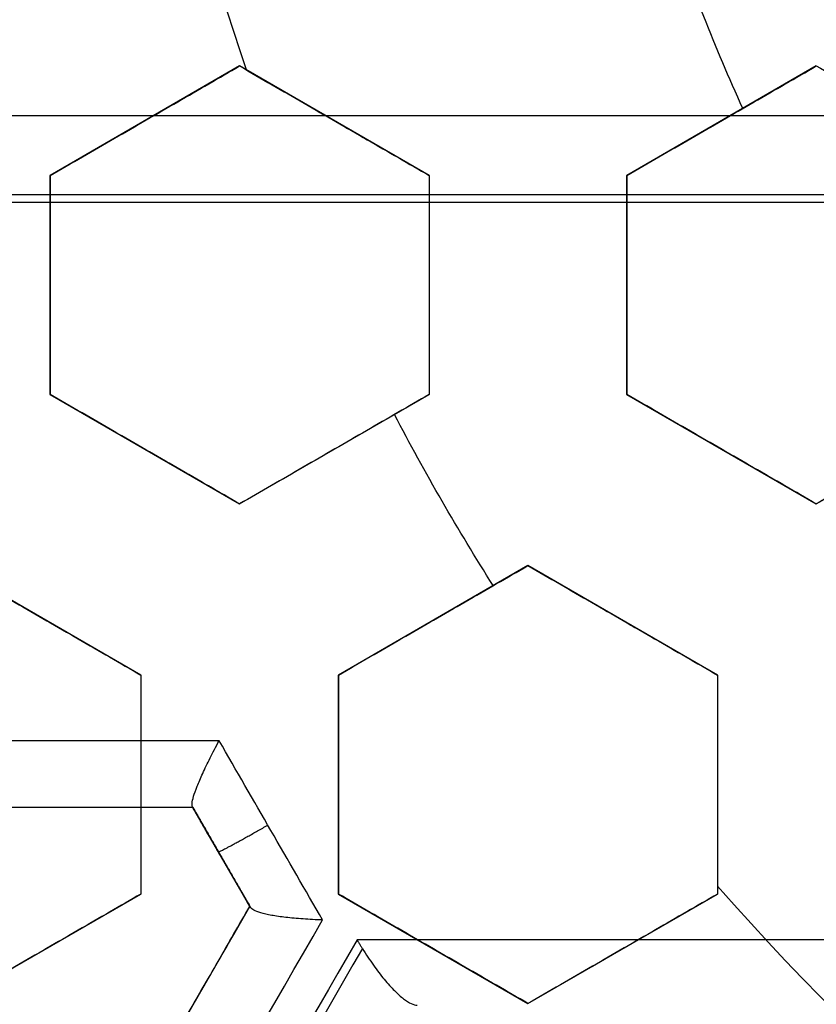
# Model space of a CAD drawing. Header units: centimetres. Extents: x -10 to 8.9, y -34.1 to -8.
# Tile 297 of 656: x -6.87 to -6.769, y -33.422 to -33.298. Entities that reach past the tile are written whole.
import ezdxf

# ---------------------------------------------------------------- set-up
doc = ezdxf.new("R2010")
doc.units = ezdxf.units.CM
doc.layers.add('Default', color=7, linetype='Continuous', true_color=0x000000)

msp = doc.modelspace()

# ---------------------------------------------------------------- linework, layer by layer
at = {"layer": 'Default'}
for p, q in [((-6.841999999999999, -33.30372689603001, 0.23464517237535), (-6.865999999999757, -33.31758330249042, 0.23464517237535)), ((-6.818000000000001, -33.31758330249, 0.2427925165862), (-6.84199999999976, -33.30372689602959, 0.2427925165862)), ((-6.768999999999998, -33.30372689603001, 0.25933267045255), (-6.792999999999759, -33.31758330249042, 0.25933267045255)), ((-6.960094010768, -33.31, -1.236260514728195), (-6.139905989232, -33.31, -1.236260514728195)), ((-6.853999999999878, -33.31065509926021, 0.2080445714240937), (-6.853999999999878, -33.31065509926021, 0.261253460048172)), ((-6.82999999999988, -33.3106550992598, 0.216257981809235), (-6.82999999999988, -33.3106550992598, 0.2694668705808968)), ((-6.780999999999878, -33.31065509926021, 0.2327294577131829), (-6.780999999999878, -33.31065509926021, 0.2859383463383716)), ((-6.866, -33.31758330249, 0.22781971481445), (-6.866, -33.34529611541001, 0.22781971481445)), ((-6.818000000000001, -33.31758330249, 0.24383662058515), (-6.818000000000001, -33.34529611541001, 0.24383662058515)), ((-6.793000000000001, -33.31758330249, 0.25198641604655), (-6.793000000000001, -33.34529611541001, 0.25198641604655)), ((-6.866, -33.33143970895, 0.254512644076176), (-6.866, -33.33143970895, 0.2013037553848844)), ((-6.818000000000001, -33.33143970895, 0.2173286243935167), (-6.818000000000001, -33.33143970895, 0.2705375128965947)), ((-6.793000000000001, -33.33143970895, 0.2786912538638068), (-6.793000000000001, -33.33143970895, 0.2254823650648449)), ((-6.865999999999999, -33.34529611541, 0.2287776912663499), (-6.842000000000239, -33.35915252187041, 0.2287776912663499)), ((-6.842000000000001, -33.35915252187, 0.2366472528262), (-6.818000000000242, -33.34529611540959, 0.2366472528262)), ((-6.793, -33.34529611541, 0.25198641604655), (-6.76900000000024, -33.35915252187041, 0.25198641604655)), ((-6.769, -33.35915252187, 0.25933267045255), (-6.745000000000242, -33.34529611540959, 0.25933267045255)), ((-6.854000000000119, -33.35222431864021, 0.2022441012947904), (-6.854000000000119, -33.35222431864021, 0.2554529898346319)), ((-6.830000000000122, -33.3522243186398, 0.2100429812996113), (-6.830000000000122, -33.3522243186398, 0.2632518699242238)), ((-6.78100000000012, -33.35222431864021, 0.2254823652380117), (-6.78100000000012, -33.35222431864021, 0.2786912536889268)), ((-6.854500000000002, -33.38080315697, 0.2211489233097), (-6.878499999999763, -33.36694675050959, 0.2211489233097)), ((-6.8055, -33.36694675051, 0.2366472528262), (-6.829499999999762, -33.38080315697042, 0.2366472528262)), ((-6.781500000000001, -33.38080315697, 0.24383662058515), (-6.805499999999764, -33.36694675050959, 0.24383662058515)), ((-6.866499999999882, -33.37387495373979, 0.1946146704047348), (-6.866499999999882, -33.37387495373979, 0.2478235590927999)), ((-6.817499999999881, -33.37387495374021, 0.2100429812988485), (-6.817499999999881, -33.37387495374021, 0.2632518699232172)), ((-6.793499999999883, -33.37387495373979, 0.217328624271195), (-6.793499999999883, -33.37387495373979, 0.2705375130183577)), ((-6.854500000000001, -33.38080315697, 0.2211489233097), (-6.854500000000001, -33.40851596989, 0.2211489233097)), ((-6.8295, -33.38080315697, 0.2287776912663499), (-6.8295, -33.40851596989, 0.2287776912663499)), ((-6.7815, -33.38080315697, 0.2427925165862), (-6.7815, -33.40851596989, 0.2427925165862)), ((-6.854500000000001, -33.39465956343, 0.1946146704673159), (-6.854500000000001, -33.39465956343, 0.2478235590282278)), ((-6.8295, -33.39465956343, 0.2554529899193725), (-6.8295, -33.39465956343, 0.2022441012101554)), ((-6.7815, -33.39465956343, 0.2162579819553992), (-6.7815, -33.39465956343, 0.2694668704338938)), ((-6.847918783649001, -33.39757591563, -1.1737728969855), (-6.962485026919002, -33.39757591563, -1.1737728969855)), ((-6.840701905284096, -33.41007591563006, -1.174484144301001), (-6.847918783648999, -33.39757591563, -1.174484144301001)), ((-6.844293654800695, -33.40385482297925, -1.283830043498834), (-6.844293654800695, -33.40385482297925, -1.065)), ((-6.878499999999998, -33.42237237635, 0.2134507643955), (-6.854500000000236, -33.40851596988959, 0.2134507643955)), ((-6.829499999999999, -33.40851596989, 0.22781971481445), (-6.805500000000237, -33.42237237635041, 0.22781971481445)), ((-6.805499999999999, -33.42237237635, 0.23464517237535), (-6.781500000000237, -33.40851596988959, 0.23464517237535)), ((-6.872951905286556, -33.46593455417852, -1.173423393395), (-6.840701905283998, -33.41007591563, -1.173423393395)), ((-6.866500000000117, -33.41544417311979, 0.1868466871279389), (-6.866500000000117, -33.41544417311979, 0.2400555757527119)), ((-6.817500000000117, -33.41544417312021, 0.201303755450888), (-6.817500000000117, -33.41544417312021, 0.2545126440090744)), ((-6.793500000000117, -33.41544417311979, 0.2080445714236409), (-6.793500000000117, -33.41544417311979, 0.2612534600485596))]:
    msp.add_line(p, q, dxfattribs=at)
for centre, radius, start, end in [((-6.550000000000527, -33.20499999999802, -0.76), 0.774999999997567, 99.40564977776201, 224.0542772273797), ((-6.550000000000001, -33.20500000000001, 0.45), 0.6000000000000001, 90, 270), ((-6.550000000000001, -33.20500000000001, 0.17875), 0.6075000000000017, 180, 0), ((-6.550000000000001, -33.20500000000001, -1.230490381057), 0.6075000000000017, 180, 0), ((-6.550000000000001, -33.20500000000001, 0.1782088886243), 0.55, 180, 0), ((-6.550000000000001, -33.20500000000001, 0.195), 0.55, 180, 0)]:
    msp.add_arc(centre, radius, start, end, dxfattribs=at)
at = {"layer": 'Default', "extrusion": (0, 0, -1)}
for centre, radius, start, end in [((6.550000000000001, -33.20500000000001, -0.35), 0.6000000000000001, 270, 90), ((6.550000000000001, -33.20500000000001, -0.4), 0.6000000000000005, 270, 90), ((6.550000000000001, -33.20500000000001, -0.1625), 0.6075000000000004, 180, 0), ((6.550000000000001, -33.20500000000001, -0.195), 0.6075000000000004, 180, 0), ((6.550000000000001, -33.20500000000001, 1.220980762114), 0.6075, 180, 0), ((6.550000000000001, -33.20500000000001, 1.24), 0.6075000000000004, 180, 0), ((6.550000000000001, -33.20500000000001, -0.18660444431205), 0.5500000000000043, 180, 0), ((6.550000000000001, -33.20500000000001, -0.266443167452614), 0.3075783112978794, 341.179219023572, 356.4473733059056), ((6.550000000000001, -33.20500000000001, -0.2338592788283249), 0.2509115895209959, 335.4887587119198, 341.2614884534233), ((6.550000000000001, -33.20500000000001, -0.266443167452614), 0.3075783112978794, 327.6708579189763, 332.3291420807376), ((6.550000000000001, -33.20500000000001, -0.266443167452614), 0.3075783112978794, 281.1792190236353, 318.8207809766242)]:
    msp.add_arc(centre, radius, start, end, dxfattribs=at)
at = {"layer": 'Default', "extrusion": (1.442934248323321e-05, 0, 0.999999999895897)}
msp.add_arc((-6.54999489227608, -33.20500000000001, -0.5349840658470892), 0.7584473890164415, 180, 251.9723281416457, dxfattribs=at)
at = {"layer": 'Default', "extrusion": (1.379857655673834e-06, 1.228458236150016e-16, -0.9999999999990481)}
msp.add_arc((6.549999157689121, -33.20500000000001, 0.534870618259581), 0.7584484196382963, 180, 287.9998757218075, dxfattribs=at)
at = {"layer": 'Default', "extrusion": (7.220129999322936e-09, 0.9999999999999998, -2.013600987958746e-08)}
msp.add_arc((6.550018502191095, -2.309948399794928, -33.31000002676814), 1.214944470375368, 70.27378785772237, 81.30264622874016, dxfattribs=at)
at = {"layer": 'Default', "extrusion": (0, -1, 0)}
for centre, radius, start, end in [((-6.550000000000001, -0.1450000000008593, 33.31), 1.184430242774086, 249.7426523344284, 290.2573476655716), ((-6.550000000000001, -0.145, 33.31), 1.184430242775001, 249.7426523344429, 290.2573476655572), ((-6.550000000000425, -0.1449999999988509, 33.32), 1.194430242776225, 249.7426523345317, 290.2573476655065), ((-6.549999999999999, -0.1449999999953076, 33.32096638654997), 1.194383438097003, 249.7426523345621, 290.2573476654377)]:
    msp.add_arc(centre, radius, start, end, dxfattribs=at)
at = {"layer": 'Default', "extrusion": (0, 1, 0)}
for centre, radius, start, end in [((6.549999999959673, -0.1449999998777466, -33.38911016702), 1.185792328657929, 284.3853202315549, 290.8356785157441), ((6.549999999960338, -0.1449999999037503, -33.39757591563), 1.175910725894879, 284.6759276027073, 290.5786802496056), ((6.550000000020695, -0.1450000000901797, -33.41432025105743), 1.181602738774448, 279.766941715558, 283.5645646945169)]:
    msp.add_arc(centre, radius, start, end, dxfattribs=at)
at = {"layer": 'Default', "extrusion": (0.8660250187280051, 0.5000006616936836, 7.240882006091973e-05)}
msp.add_arc((-25.48135647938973, -0.1433870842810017, -22.62226593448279), 1.148653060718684, 268.0870748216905, 269.3942520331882, dxfattribs=at)
at = {"layer": 'Default', "extrusion": (0.8660254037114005, 0.5000000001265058, 1.244494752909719e-08)}
msp.add_arc((-25.4813735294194, -0.1449997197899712, -22.62925960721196), 1.139105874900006, 268.3686410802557, 269.1094674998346, dxfattribs=at)
at = {"layer": 'Default', "extrusion": (0.8660254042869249, -0.4999999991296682, 3.188999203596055e-09)}
msp.add_arc((-32.03137354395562, -0.1450000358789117, 10.78081629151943), 1.181828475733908, 250.8268995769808, 254.1413767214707, dxfattribs=at)
at = {"layer": 'Default', "extrusion": (0.8660254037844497, -0.4999999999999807, 0)}
msp.add_arc((-32.03137353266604, -0.145, 10.78081632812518), 1.181828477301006, 250.8268995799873, 254.1413767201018, dxfattribs=at)
at = {"layer": 'Default', "extrusion": (0.8660254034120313, -0.5000000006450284, -2.35884047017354e-09)}
msp.add_arc((-32.03137352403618, -0.1449999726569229, 10.7896464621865), 1.191759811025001, 250.5656658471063, 254.4321450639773, dxfattribs=at)
at = {"layer": 'Default', "extrusion": (-0.8660254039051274, 0.499999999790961, -8.099997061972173e-10)}
msp.add_arc((32.03137353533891, -0.1450000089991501, -10.79468844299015), 1.192342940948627, 285.5600470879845, 289.4244477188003, dxfattribs=at)
at = {"layer": 'Default', "extrusion": (-0.8660254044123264, 0.4999999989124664, -3.567378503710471e-09)}
msp.add_arc((32.03137354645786, -0.1450000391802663, -10.79581628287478), 1.192406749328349, 285.5900384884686, 289.3929205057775, dxfattribs=at)
at = {"layer": 'Default'}
for points, knots in [([(-5.978241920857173, -32.65665960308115, -0.8200034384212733), (-5.982065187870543, -32.65267471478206, -0.8198957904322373), (-6.021688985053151, -32.61222557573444, -0.8187925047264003), (-6.1051399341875, -32.54333603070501, -0.81669332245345), (-6.244802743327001, -32.468174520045, -0.81343061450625), (-6.396707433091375, -32.42256752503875, -0.81016786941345), (-6.550005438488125, -32.40791523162, -0.8071806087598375), (-6.70330324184, -32.42256964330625, -0.80419334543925), (-6.8552073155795, -32.46817857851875, -0.80093060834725), (-6.994869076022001, -32.54334249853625, -0.7976678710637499), (-7.1136278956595, -32.64137979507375, -0.7946806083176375), (-7.211663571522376, -32.760139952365, -0.7916933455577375), (-7.286825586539, -32.89980273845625, -0.7884306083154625), (-7.332432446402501, -33.051707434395, -0.7851678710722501), (-7.347084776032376, -33.20500543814, -0.78218060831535), (-7.334328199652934, -33.33845015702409, -0.7795802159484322), (-7.3130589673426, -33.42019238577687, -0.7778563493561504), (-7.303112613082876, -33.4507094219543, -0.7771955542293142)], [9.33287491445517, 9.33287491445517, 9.33287491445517, 9.33287491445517, 9.508229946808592, 11.13105041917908, 12.75387089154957, 14.37669136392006, 15.99951183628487, 17.62233230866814, 19.24515278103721, 20.86797325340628, 22.49079372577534, 24.11361419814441, 25.73643467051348, 27.35925514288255, 28.98207561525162, 30.60489608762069, 31.59721843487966, 31.59721843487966, 31.59721843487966, 31.59721843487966]), ([(-7.106978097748, -33.74388811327, -0.7599999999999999), (-7.092222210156, -33.75913934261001, -0.7595840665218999), (-7.061456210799, -33.78842967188, -0.7587546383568), (-7.011855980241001, -33.8284314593, -0.7574640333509), (-6.959138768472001, -33.86422929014, -0.7561495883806), (-6.903661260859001, -33.8955805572, -0.7548164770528), (-6.845798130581, -33.92227348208, -0.7534746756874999), (-6.785940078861, -33.94412789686, -0.7521330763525), (-6.724491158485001, -33.96099638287, -0.7508004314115), (-6.661867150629, -33.97276520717, -0.7494871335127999), (-6.598488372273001, -33.97935553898, -0.7481967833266), (-6.534783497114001, -33.98072302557, -0.7469575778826), (-6.471175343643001, -33.97685787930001, -0.7456906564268), (-6.408099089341, -33.96778569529, -0.7443887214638), (-6.345979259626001, -33.95356760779, -0.7430648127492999), (-6.285235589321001, -33.93429948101, -0.7417267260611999), (-6.226278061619, -33.91011135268, -0.7403838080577), (-6.169504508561, -33.88116649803, -0.7390450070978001), (-6.115297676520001, -33.84765987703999, -0.7377194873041), (-6.064025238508, -33.80981942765, -0.7364157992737), (-6.01602695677, -33.76789486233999, -0.7351442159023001), (-5.971638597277, -33.72218061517, -0.7339075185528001), (-5.931146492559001, -33.67297253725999, -0.7326198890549), (-5.89482990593, -33.62060801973, -0.7313083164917), (-5.862932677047, -33.56543920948, -0.7299767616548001), (-5.835670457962, -33.50783861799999, -0.7286354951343), (-5.813227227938, -33.44819500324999, -0.7272933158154), (-5.795754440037, -33.38691081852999, -0.7259590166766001), (-5.783370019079, -33.32440000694, -0.7246429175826), (-5.776444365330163, -33.26360356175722, -0.7234004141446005), (-5.775000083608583, -33.22369004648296, -0.7226183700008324), (-5.77500001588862, -33.20499999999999, -0.7222512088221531)], [-30.59397759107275, -30.59397759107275, -30.59397759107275, -30.59397759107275, -29.95660305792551, -29.31922852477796, -28.68185399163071, -28.04447945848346, -27.40710492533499, -26.76973039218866, -26.13235585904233, -25.49498132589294, -24.85760679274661, -24.22023225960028, -23.5828577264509, -22.94548319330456, -22.30810866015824, -21.67073412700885, -21.03335959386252, -20.39598506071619, -19.7586105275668, -19.12123599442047, -18.48386146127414, -17.84648692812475, -17.20911239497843, -16.57173786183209, -15.93436332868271, -15.29698879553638, -14.65961426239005, -14.02223972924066, -13.38486519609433, -12.747490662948, -12.18619863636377, -12.18619863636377, -12.18619863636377, -12.18619863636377]), ([(-6.831500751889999, -33.4117992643, -1.293038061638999), (-6.832367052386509, -33.41177164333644, -1.29283061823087), (-6.834024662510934, -33.41168689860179, -1.292253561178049), (-6.836210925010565, -33.4114839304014, -1.290977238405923), (-6.838019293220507, -33.41121866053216, -1.289371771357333), (-6.839383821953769, -33.41090871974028, -1.287540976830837), (-6.840275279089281, -33.41057044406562, -1.28557920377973), (-6.840547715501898, -33.41034298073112, -1.284280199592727), (-6.840612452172, -33.41023085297, -1.283644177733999)], [-0.1410202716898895, -0.1410202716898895, -0.1410202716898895, -0.1410202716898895, -0.1175169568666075, -0.09401356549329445, -0.07051017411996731, -0.04700678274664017, -0.02350339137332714, 0, 0, 0, 0])]:
    msp.add_open_spline(points, degree=3, knots=knots, dxfattribs=at)
for points, degree in [([(-7.269642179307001, -32.81358746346, -0.82), (-7.279487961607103, -32.83327103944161, -0.8199999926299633), (-7.297511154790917, -32.87327300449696, -0.819999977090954), (-7.319640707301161, -32.93527934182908, -0.8199999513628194), (-7.336712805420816, -32.99891850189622, -0.8199999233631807), (-7.348607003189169, -33.06377393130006, -0.8199998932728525), (-7.355221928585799, -33.12938643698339, -0.8199998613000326), (-7.356527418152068, -33.19493271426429, -0.819999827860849), (-7.352600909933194, -33.2597045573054, -0.8199997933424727), (-7.343474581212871, -33.32349793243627, -0.819999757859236), (-7.329190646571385, -33.38652092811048, -0.8199997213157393), (-7.309617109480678, -33.44876686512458, -0.8199996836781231), (-7.284964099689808, -33.50924977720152, -0.8199996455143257), (-7.255558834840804, -33.56725719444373, -0.8199996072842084), (-7.221786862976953, -33.62225640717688, -0.819999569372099), (-7.183730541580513, -33.67428672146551, -0.8199995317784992), (-7.141344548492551, -33.7232884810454, -0.8199994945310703), (-7.09557043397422, -33.76828168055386, -0.8199994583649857), (-7.046466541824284, -33.80917938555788, -0.8199994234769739), (-6.994690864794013, -33.84552716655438, -0.8199993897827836), (-6.940255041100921, -33.87747145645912, -0.8199993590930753), (-6.883228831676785, -33.90493912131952, -0.8199993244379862), (-6.824213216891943, -33.9276263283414, -0.8199993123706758), (-6.76349442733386, -33.94542969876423, -0.8199992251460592), (-6.701581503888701, -33.95819754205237, -0.8199994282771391), (-6.659745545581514, -33.96331301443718, -0.819998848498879), (-6.638679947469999, -33.96504137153, -0.8199988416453)], 3), ([(-7.308450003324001, -33.20499956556, -0.5549157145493), (-7.308450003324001, -33.22490475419, -0.5544997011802), (-7.306880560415, -33.26469775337, -0.553665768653), (-7.299863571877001, -33.32389414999, -0.5524131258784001), (-7.288206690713, -33.38244357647, -0.5511466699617), (-7.271977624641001, -33.43990285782, -0.549878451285), (-7.251351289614, -33.49574009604, -0.5486153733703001), (-7.226440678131, -33.54976087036, -0.547370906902), (-7.197224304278, -33.60190734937, -0.5461333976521), (-7.164090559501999, -33.65145511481, -0.5448796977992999), (-7.127153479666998, -33.6982810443, -0.543635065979), (-7.086621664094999, -33.74209673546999, -0.5423988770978), (-7.042751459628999, -33.78260143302, -0.5411577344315), (-6.996098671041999, -33.81934273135, -0.5399058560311), (-6.946655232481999, -33.85237155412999, -0.5386425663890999), (-6.894703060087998, -33.88147155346, -0.537379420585), (-6.840537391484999, -33.90643018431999, -0.5361156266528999), (-6.803586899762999, -33.92007981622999, -0.5352955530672), (-6.784724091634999, -33.92621305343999, -0.5348861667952)], 3), ([(-6.784376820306, -33.92632328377, -0.6348712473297), (-6.764656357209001, -33.93273073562, -0.6344490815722), (-6.724689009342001, -33.94393729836, -0.633599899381), (-6.663491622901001, -33.95576836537, -0.6322885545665), (-6.601787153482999, -33.96253013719, -0.6309937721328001), (-6.539536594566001, -33.96422791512, -0.6297057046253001), (-6.477460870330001, -33.96082753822, -0.6284103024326), (-6.415679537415, -33.95232918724, -0.6270910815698), (-6.35486998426, -33.93879804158, -0.6257683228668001), (-6.295545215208, -33.9203893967, -0.6244478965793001), (-6.237984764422, -33.8972257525, -0.623144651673), (-6.182427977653, -33.86939923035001, -0.6218537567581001), (-6.129272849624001, -33.83707727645, -0.6205564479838), (-6.079027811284, -33.80058233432, -0.6192530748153), (-6.031826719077, -33.76000954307, -0.6179600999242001), (-5.988101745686, -33.71569057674, -0.6166713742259), (-5.948216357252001, -33.66802508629, -0.6153674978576), (-5.912278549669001, -33.61713143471, -0.6140446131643), (-5.880633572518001, -33.56345166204, -0.6127228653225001), (-5.853541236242, -33.50744909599, -0.6114034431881), (-5.831165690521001, -33.449566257, -0.6101072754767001), (-5.813524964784, -33.38977936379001, -0.6088150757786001), (-5.800887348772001, -33.32893727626, -0.6075112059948), (-5.793258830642, -33.26727865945, -0.6062112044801), (-5.791549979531, -33.22577288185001, -0.6053463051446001), (-5.791549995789, -33.20499985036, -0.6049143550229)], 3), ([(-6.866, -33.31758330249, 0.2030874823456), (-6.863255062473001, -33.31599851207, 0.2042221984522), (-6.857817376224, -33.31285906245, 0.2064689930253), (-6.849817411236, -33.30824028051, 0.2097711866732), (-6.844588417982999, -33.30522131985, 0.2119272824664), (-6.841999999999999, -33.30372689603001, 0.2129939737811)], 3), ([(-6.866, -33.31758330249, 0.2562963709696), (-6.863256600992, -33.31599940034, 0.2574304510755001), (-6.857820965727, -33.31286113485, 0.2596763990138), (-6.849820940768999, -33.30824231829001, 0.262978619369), (-6.844589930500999, -33.3052221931, 0.265135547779), (-6.841999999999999, -33.30372689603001, 0.2662028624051)], 3), ([(-6.841999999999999, -33.30372689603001, 0.2662028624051), (-6.841999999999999, -33.30372689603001, 0.2395984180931), (-6.841999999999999, -33.30372689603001, 0.2129939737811)], 2), ([(-6.841999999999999, -33.30372689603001, 0.2129939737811), (-6.839254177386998, -33.30531219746, 0.2137559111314), (-6.833815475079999, -33.3084522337, 0.2152449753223), (-6.825830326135, -33.31306246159, 0.2173704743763), (-6.820594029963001, -33.31608563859, 0.2187228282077), (-6.818000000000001, -33.31758330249, 0.2193821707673)], 3), ([(-6.841999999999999, -33.30372689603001, 0.2662028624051), (-6.839250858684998, -33.30531411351, 0.2669657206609), (-6.833807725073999, -33.30845670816, 0.2684559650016), (-6.825822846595, -33.3130667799, 0.2705813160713), (-6.820590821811, -33.31608749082, 0.2719325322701), (-6.818000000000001, -33.31758330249, 0.2725910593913)], 3), ([(-6.793000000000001, -33.31758330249, 0.2277075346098), (-6.790275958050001, -33.31601057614, 0.228847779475), (-6.784866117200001, -33.31288720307, 0.2311119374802), (-6.776864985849, -33.30826774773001, 0.2344595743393), (-6.771608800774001, -33.30523308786, 0.2366579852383), (-6.769, -33.30372689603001, 0.2377489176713)], 3), ([(-6.793000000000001, -33.31758330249, 0.2809164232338), (-6.790277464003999, -33.3160114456, 0.2820560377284), (-6.784869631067, -33.3128892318, 0.284319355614), (-6.776868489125, -33.30826977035, 0.2876669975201), (-6.771610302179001, -33.3052339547, 0.2898662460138), (-6.769, -33.30372689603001, 0.2909578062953)], 3), ([(-6.769, -33.30372689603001, 0.2909578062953), (-6.769, -33.30372689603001, 0.2643533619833), (-6.769, -33.30372689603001, 0.2377489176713)], 2), ([(-6.769, -33.30372689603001, 0.2377489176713), (-6.766270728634, -33.30530264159, 0.2384188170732), (-6.760854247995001, -33.30842984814, 0.2397184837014), (-6.752873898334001, -33.31303730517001, 0.2415419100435), (-6.747612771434, -33.3160748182, 0.2426806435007), (-6.745000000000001, -33.31758330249, 0.2432296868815)], 3), ([(-6.769, -33.30372689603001, 0.2909578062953), (-6.766266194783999, -33.30530525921, 0.2916288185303), (-6.760843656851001, -33.30843596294, 0.2929298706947), (-6.752863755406, -33.31304316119, 0.2947530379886), (-6.747608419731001, -33.31607733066, 0.2958904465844), (-6.745000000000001, -33.31758330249, 0.2964385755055)], 3), ([(-6.866, -33.31758330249, 0.2030874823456), (-6.866, -33.31758330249, 0.2296919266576), (-6.866, -33.31758330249, 0.2562963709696)], 2), ([(-6.866, -33.34529611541, 0.1993430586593), (-6.866, -33.34220700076, 0.1997992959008), (-6.866, -33.33603553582, 0.200685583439), (-6.866, -33.32680366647, 0.2019339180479), (-6.866, -33.32065517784, 0.2027122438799), (-6.866, -33.31758330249, 0.2030874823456)], 3), ([(-6.866, -33.34529611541, 0.2525519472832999), (-6.866, -33.34220572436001, 0.253008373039), (-6.866, -33.3360325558, 0.2538948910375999), (-6.866, -33.32680079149, 0.2551431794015), (-6.866, -33.32065394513, 0.2559212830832), (-6.866, -33.31758330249, 0.2562963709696)], 3), ([(-6.818000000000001, -33.31758330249, 0.2725910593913), (-6.818000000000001, -33.31758330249, 0.2459866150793), (-6.818000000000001, -33.31758330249, 0.2193821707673)], 2), ([(-6.818000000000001, -33.31758330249, 0.2193821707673), (-6.818000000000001, -33.32064225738, 0.2189509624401), (-6.818000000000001, -33.32677344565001, 0.2180567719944), (-6.818000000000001, -33.33600122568, 0.2166238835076), (-6.818000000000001, -33.34219226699, 0.2156061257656), (-6.818000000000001, -33.34529611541, 0.215082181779)], 3), ([(-6.818000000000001, -33.31758330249, 0.2725910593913), (-6.818000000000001, -33.32064434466, 0.2721595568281), (-6.818000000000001, -33.32677831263, 0.271264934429), (-6.818000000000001, -33.33600627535, 0.2698319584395), (-6.818000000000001, -33.34219442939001, 0.2688146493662), (-6.818000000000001, -33.34529611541, 0.268291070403)], 3), ([(-6.793000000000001, -33.31758330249, 0.2277075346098), (-6.793000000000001, -33.31758330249, 0.2543119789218), (-6.793000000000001, -33.31758330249, 0.2809164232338)], 2), ([(-6.793000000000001, -33.34529611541, 0.2230564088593), (-6.793000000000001, -33.34218324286, 0.2236229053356), (-6.793000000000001, -33.33598022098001, 0.2247234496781), (-6.793000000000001, -33.32675541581, 0.226272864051), (-6.793000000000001, -33.32063455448, 0.2272406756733), (-6.793000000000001, -33.31758330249, 0.2277075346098)], 3), ([(-6.793000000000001, -33.34529611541, 0.2762652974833), (-6.793000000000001, -33.34218034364, 0.2768323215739), (-6.793000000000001, -33.33597344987, 0.2779335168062), (-6.793000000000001, -33.32674889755, 0.2794828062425), (-6.793000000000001, -33.32063175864, 0.2804499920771), (-6.793000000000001, -33.31758330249, 0.2809164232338)], 3), ([(-6.866, -33.34529611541, 0.2525519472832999), (-6.866, -33.34529611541, 0.2259475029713), (-6.866, -33.34529611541, 0.1993430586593)], 2), ([(-6.841999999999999, -33.35915252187, 0.2050034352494), (-6.844621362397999, -33.35763907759, 0.2044168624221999), (-6.849894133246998, -33.35459484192, 0.2032152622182), (-6.857884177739, -33.34998178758, 0.2013304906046), (-6.863283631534, -33.34686441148, 0.2000150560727), (-6.866, -33.34529611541, 0.1993430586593)], 3), ([(-6.841999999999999, -33.35915252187, 0.2582123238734), (-6.844623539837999, -33.35763782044, 0.2576252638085), (-6.849899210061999, -33.35459191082, 0.2564229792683), (-6.857889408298, -33.34997876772, 0.2545381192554), (-6.863285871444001, -33.34686311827, 0.2532233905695), (-6.866, -33.34529611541, 0.2525519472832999)], 3), ([(-6.818000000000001, -33.34529611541, 0.215082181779), (-6.820641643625, -33.34682126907, 0.2139729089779), (-6.825941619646, -33.34988121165, 0.2117472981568), (-6.833942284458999, -33.35450039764, 0.2083874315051), (-6.839308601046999, -33.35759864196, 0.2061337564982), (-6.841999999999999, -33.35915252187, 0.2050034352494)], 3), ([(-6.818000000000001, -33.34529611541, 0.268291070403), (-6.820641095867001, -33.34682095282, 0.2671820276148), (-6.825940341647, -33.3498804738, 0.2649567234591), (-6.833941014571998, -33.35449966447, 0.2615968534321), (-6.839308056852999, -33.35759832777, 0.2593428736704), (-6.841999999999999, -33.35915252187, 0.2582123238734)], 3), ([(-6.818000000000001, -33.34529611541, 0.268291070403), (-6.818000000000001, -33.34529611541, 0.241686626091), (-6.818000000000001, -33.34529611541, 0.215082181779)], 2), ([(-6.793000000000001, -33.34529611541, 0.2762652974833), (-6.793000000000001, -33.34529611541, 0.2496608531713), (-6.793000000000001, -33.34529611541, 0.2230564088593)], 2), ([(-6.769, -33.35915252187, 0.2277075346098), (-6.771640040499, -33.35762829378, 0.2272411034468), (-6.776937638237, -33.3545697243, 0.2262739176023), (-6.784926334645, -33.34995744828, 0.224724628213), (-6.790301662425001, -33.34685400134, 0.2236234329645), (-6.793000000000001, -33.34529611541, 0.2230564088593)], 3), ([(-6.769, -33.35915252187, 0.2809164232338), (-6.771642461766, -33.35762689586, 0.2804495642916), (-6.776943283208, -33.35456646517, 0.2794817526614), (-6.784932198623, -33.34995406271, 0.2779323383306), (-6.790304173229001, -33.34685255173, 0.2768317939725), (-6.793000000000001, -33.34529611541, 0.2762652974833)], 3), ([(-6.745000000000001, -33.34529611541, 0.2377489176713), (-6.747610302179, -33.34680317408, 0.2366573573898), (-6.752868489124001, -33.34983898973, 0.2344581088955), (-6.760869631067, -33.35445845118, 0.2311104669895), (-6.766277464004, -33.35758066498, 0.2288471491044), (-6.769, -33.35915252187, 0.2277075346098)], 3), ([(-6.745000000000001, -33.34529611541, 0.2909578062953), (-6.747608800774, -33.34680230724, 0.2898668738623), (-6.752864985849, -33.34983696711, 0.2876684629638), (-6.7608661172, -33.35445642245, 0.2843208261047), (-6.76627595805, -33.35757979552, 0.2820566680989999), (-6.769, -33.35915252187, 0.2809164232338)], 3), ([(-6.841999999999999, -33.35915252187, 0.2582123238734), (-6.841999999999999, -33.35915252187, 0.2316078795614), (-6.841999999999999, -33.35915252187, 0.2050034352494)], 2), ([(-6.769, -33.35915252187, 0.2809164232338), (-6.769, -33.35915252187, 0.2543119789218), (-6.769, -33.35915252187, 0.2277075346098)], 2), ([(-6.8785, -33.36694675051, 0.1918795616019), (-6.875796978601, -33.36850734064, 0.1925108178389), (-6.870415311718, -33.37161444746, 0.1937475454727), (-6.862423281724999, -33.37622864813, 0.1955228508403), (-6.857133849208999, -33.37928250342, 0.1966559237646), (-6.854499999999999, -33.38080315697, 0.1972093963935)], 3), ([(-6.8785, -33.36694675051, 0.2450884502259), (-6.875795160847, -33.36850839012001, 0.2457201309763), (-6.870411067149, -33.37161689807, 0.2469573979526), (-6.862419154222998, -33.37623103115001, 0.2487326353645), (-6.857132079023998, -33.37928352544, 0.2498651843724), (-6.854499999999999, -33.38080315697, 0.2504182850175)], 3), ([(-6.829499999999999, -33.38080315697, 0.2050034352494), (-6.826808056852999, -33.37924896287, 0.2061339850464), (-6.821441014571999, -33.37615029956, 0.2083879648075), (-6.813440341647, -33.3715311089, 0.2117478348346), (-6.808141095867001, -33.36847158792, 0.2139731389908), (-6.805500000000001, -33.36694675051, 0.215082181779)], 3), ([(-6.829499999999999, -33.38080315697, 0.2582123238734), (-6.826808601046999, -33.37924927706, 0.2593426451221), (-6.821442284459, -33.37615103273, 0.2615963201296), (-6.813441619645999, -33.37153184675, 0.2649561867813), (-6.808141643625, -33.36847190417, 0.2671817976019), (-6.805500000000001, -33.36694675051, 0.268291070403)], 3), ([(-6.805500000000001, -33.36694675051, 0.268291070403), (-6.805500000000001, -33.36694675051, 0.241686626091), (-6.805500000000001, -33.36694675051, 0.215082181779)], 2), ([(-6.805500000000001, -33.36694675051, 0.215082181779), (-6.802813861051, -33.36849759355, 0.2156057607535), (-6.797454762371, -33.37159167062, 0.216623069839), (-6.789463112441, -33.37620565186, 0.2180560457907), (-6.784150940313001, -33.37927263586, 0.2189506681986), (-6.7815, -33.38080315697, 0.2193821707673)], 3), ([(-6.805500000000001, -33.36694675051, 0.268291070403), (-6.802811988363, -33.36849867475, 0.2688150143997), (-6.797450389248, -33.37159419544, 0.2698327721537), (-6.789458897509, -33.37620808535, 0.2712656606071), (-6.784149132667, -33.37927367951, 0.2721598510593), (-6.7815, -33.38080315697, 0.2725910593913)], 3), ([(-6.854499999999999, -33.38080315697, 0.2504182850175), (-6.854499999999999, -33.38080315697, 0.2238138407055), (-6.854499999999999, -33.38080315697, 0.1972093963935)], 2), ([(-6.854499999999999, -33.38080315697, 0.1972093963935), (-6.854499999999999, -33.38384242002, 0.1966562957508), (-6.854499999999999, -33.38994740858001, 0.1955237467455), (-6.854499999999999, -33.39917567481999, 0.1937485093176), (-6.854499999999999, -33.40539269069, 0.1925112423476), (-6.854499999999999, -33.40851596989, 0.1918795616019)], 3), ([(-6.854499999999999, -33.38080315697, 0.2504182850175), (-6.854499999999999, -33.38384446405, 0.2498648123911), (-6.854499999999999, -33.38995217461, 0.2487317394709), (-6.854499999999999, -33.39918057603, 0.2469564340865), (-6.854499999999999, -33.40539478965, 0.245719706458), (-6.854499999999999, -33.40851596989, 0.2450884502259)], 3), ([(-6.829499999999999, -33.38080315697, 0.2050034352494), (-6.829499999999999, -33.38080315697, 0.2316078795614), (-6.829499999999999, -33.38080315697, 0.2582123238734)], 2), ([(-6.829499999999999, -33.40851596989, 0.1993430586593), (-6.829499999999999, -33.40538196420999, 0.2000145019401), (-6.829499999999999, -33.39915066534, 0.2013292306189), (-6.829499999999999, -33.38992437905, 0.2032140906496), (-6.829499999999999, -33.38383255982, 0.204416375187), (-6.829499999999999, -33.38080315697, 0.2050034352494)], 3), ([(-6.829499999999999, -33.40851596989, 0.2525519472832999), (-6.829499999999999, -33.40537937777, 0.2532239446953), (-6.829499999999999, -33.39914462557, 0.254539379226), (-6.829499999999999, -33.38991851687, 0.2564241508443), (-6.829499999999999, -33.38383004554, 0.2576257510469), (-6.829499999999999, -33.38080315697, 0.2582123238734)], 3), ([(-6.7815, -33.38080315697, 0.2725910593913), (-6.7815, -33.38080315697, 0.2459866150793), (-6.7815, -33.38080315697, 0.2193821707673)], 2), ([(-6.7815, -33.38080315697, 0.2193821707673), (-6.7815, -33.38379478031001, 0.2187236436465), (-6.7815, -33.38983620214, 0.2173724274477), (-6.7815, -33.39905634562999, 0.2152470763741), (-6.7815, -33.40534153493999, 0.2137568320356), (-6.7815, -33.40851596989, 0.2129939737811)], 3), ([(-6.7815, -33.38080315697, 0.2725910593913), (-6.7815, -33.38379848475, 0.271931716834), (-6.7815, -33.38984483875, 0.2705793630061), (-6.7815, -33.39906529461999, 0.2684538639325), (-6.7815, -33.40534536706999, 0.2669647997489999), (-6.7815, -33.40851596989, 0.2662028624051)], 3), ([(-6.847974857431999, -33.39747879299, -1.283968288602), (-6.848026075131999, -33.39739008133, -1.284608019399), (-6.848059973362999, -33.39708805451, -1.285918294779), (-6.847868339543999, -33.39621686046, -1.287909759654), (-6.847419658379, -33.39494285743, -1.289780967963), (-6.846715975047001, -33.39329565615, -1.291436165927), (-6.845776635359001, -33.39133710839, -1.292769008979), (-6.845012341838, -33.38987153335, -1.293386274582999), (-6.844600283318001, -33.38911016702, -1.293613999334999)], 3), ([(-6.847918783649, -33.39757591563, -1.065), (-6.905201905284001, -33.39757591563, -1.065), (-6.962485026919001, -33.39757591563, -1.065)], 2), ([(-6.847974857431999, -33.39747879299, -1.283968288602), (-6.847962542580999, -33.39750012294, -1.28381447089), (-6.847941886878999, -33.39753589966, -1.283504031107), (-6.847923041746, -33.39756854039, -1.283029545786), (-6.847918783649, -33.39757591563, -1.282707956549), (-6.847918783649, -33.39757591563, -1.282545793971)], 3), ([(-6.847918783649, -33.39757591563, -1.065), (-6.8443103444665, -33.40382591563, -1.065), (-6.840701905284, -33.41007591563, -1.065)], 2), ([(-6.847918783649, -33.39757591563, -1.282545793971), (-6.847918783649, -33.39757591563, -1.1737728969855), (-6.847918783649, -33.39757591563, -1.065)], 2), ([(-6.854499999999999, -33.40851596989, 0.1918795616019), (-6.857135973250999, -33.41003784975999, 0.1907741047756), (-6.862428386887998, -33.41309342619, 0.1885544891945), (-6.870428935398, -33.41771254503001, 0.1851987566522), (-6.875802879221, -33.42081519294, 0.1829445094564), (-6.8785, -33.42237237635, 0.1818130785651)], 3), ([(-6.854499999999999, -33.40851596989, 0.2450884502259), (-6.857135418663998, -33.41003752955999, 0.2439832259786), (-6.862427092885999, -33.4130926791, 0.2417639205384), (-6.870427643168, -33.41771179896, 0.2384081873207), (-6.875802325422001, -33.42081487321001, 0.2361536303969), (-6.8785, -33.42237237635, 0.2350219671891)], 3), ([(-6.854499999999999, -33.40851596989, 0.2450884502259), (-6.854499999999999, -33.40851596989, 0.2184840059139), (-6.854499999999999, -33.40851596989, 0.1918795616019)], 2), ([(-6.829499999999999, -33.40851596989, 0.2525519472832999), (-6.829499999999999, -33.40851596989, 0.2259475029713), (-6.829499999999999, -33.40851596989, 0.1993430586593)], 2), ([(-6.805500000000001, -33.42237237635, 0.2030874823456), (-6.808159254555, -33.42083705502, 0.2027123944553), (-6.813482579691, -33.41776363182, 0.2019342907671), (-6.821477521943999, -33.41314774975, 0.2006860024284), (-6.826823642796, -33.41006116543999, 0.1997994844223), (-6.829499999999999, -33.40851596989, 0.1993430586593)], 3), ([(-6.805500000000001, -33.42237237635, 0.2562963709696), (-6.808160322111, -33.42083643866, 0.2559211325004), (-6.813485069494, -33.41776219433, 0.2551428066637), (-6.821480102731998, -33.41314625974, 0.2538944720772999), (-6.826824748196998, -33.41006052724, 0.2530081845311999), (-6.829499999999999, -33.40851596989, 0.2525519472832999)], 3), ([(-6.7815, -33.40851596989, 0.2129939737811), (-6.784089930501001, -33.41001126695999, 0.211926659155), (-6.789320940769, -33.41303139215, 0.2097697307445), (-6.797320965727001, -33.41765020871, 0.2064675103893), (-6.802756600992, -33.42078847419, 0.2042215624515), (-6.805500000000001, -33.42237237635, 0.2030874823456)], 3), ([(-6.7815, -33.40851596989, 0.2662028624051), (-6.784088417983, -33.41001039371, 0.2651361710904), (-6.789317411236, -33.41302935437, 0.2629800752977), (-6.797317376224, -33.41764813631, 0.2596778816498), (-6.802755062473, -33.42078758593, 0.2574310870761), (-6.805500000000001, -33.42237237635, 0.2562963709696)], 3), ([(-6.7815, -33.40851596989, 0.2662028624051), (-6.7815, -33.40851596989, 0.2395984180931), (-6.7815, -33.40851596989, 0.2129939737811)], 2), ([(-6.872951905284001, -33.46593455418, -1.065), (-6.856826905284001, -33.43800523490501, -1.065), (-6.840701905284, -33.41007591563, -1.065)], 2), ([(-6.840701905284, -33.41007591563, -1.065), (-6.840701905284, -33.41007591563, -1.173423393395), (-6.840701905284, -33.41007591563, -1.28184678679)], 2), ([(-6.840701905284, -33.41007591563, -1.28184678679), (-6.840701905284, -33.41007591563, -1.282053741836), (-6.840695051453, -33.41008778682, -1.282462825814), (-6.840664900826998, -33.41014000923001, -1.283062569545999), (-6.840632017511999, -33.4101969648, -1.283451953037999), (-6.840612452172, -33.41023085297, -1.283644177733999)], 3), ([(-6.827134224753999, -33.41432025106, -1.293643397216), (-6.827061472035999, -33.41444401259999, -1.293638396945), (-6.826914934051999, -33.41469060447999, -1.293623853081), (-6.826692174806, -33.41505746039, -1.293588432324), (-6.826542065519, -33.41529941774, -1.29355582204), (-6.826466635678, -33.41541970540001, -1.293537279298)], 3), ([(-6.826466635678, -33.41541970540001, -1.293537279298), (-6.825999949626, -33.41616392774, -1.29342255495), (-6.825056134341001, -33.41757018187, -1.293026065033), (-6.82367414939, -33.41936649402, -1.292008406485), (-6.822376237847, -33.42080427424, -1.290638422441), (-6.821220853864, -33.421836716, -1.289008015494), (-6.820244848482, -33.42244872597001, -1.287199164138), (-6.819741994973, -33.42257591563, -1.285955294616), (-6.819528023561, -33.42257591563, -1.285336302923)], 3), ([(-6.805500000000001, -33.42237237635, 0.2562963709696), (-6.805500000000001, -33.42237237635, 0.2296919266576), (-6.805500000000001, -33.42237237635, 0.2030874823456)], 2)]:
    msp.add_open_spline(points, degree=degree, dxfattribs=at)
for points, weights in [([(-6.843239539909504, -33.40568060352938, -1.283781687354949), (-6.845607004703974, -33.40158003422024, -1.283894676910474), (-6.847974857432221, -33.39747879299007, -1.283968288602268)], [0.9999486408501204, 0.9999433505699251, 0.9999553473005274]), ([(-6.844688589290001, -33.4031707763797, -1.283847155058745), (-6.844609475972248, -33.40330780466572, -1.291269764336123), (-6.838431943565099, -33.39979406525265, -1.293417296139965)], [0.9999470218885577, 0.7647635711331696, 0.9072890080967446])]:
    msp.add_rational_spline(points, weights, degree=2, dxfattribs=at)

doc.saveas('drawing.dxf')
